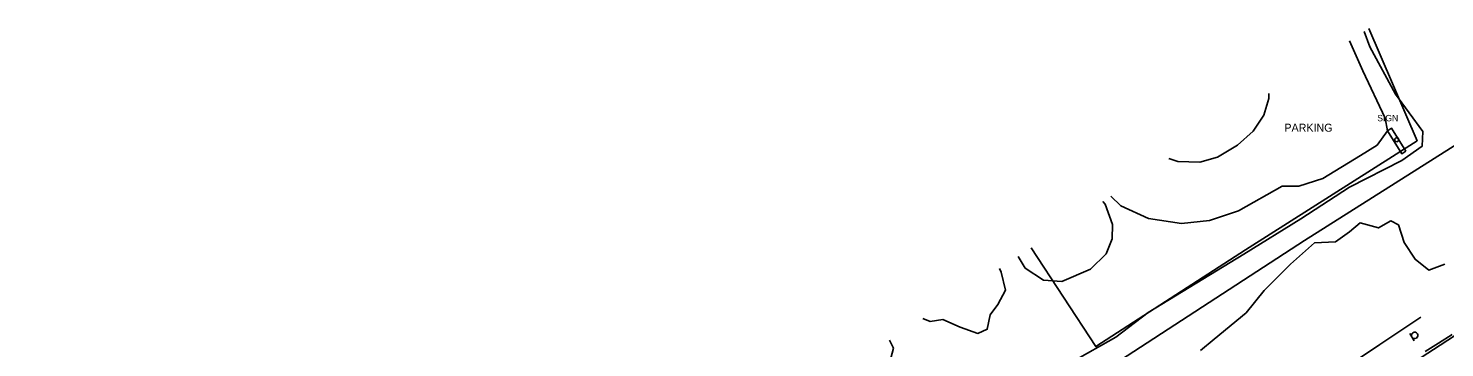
# Model space of a CAD drawing. Extents: x 1901471 to 1963503, y 756461 to 799997.
# Drawn here: x 1925326 to 1926211, y 771182 to 771381 of the extents above; entities that cross this region are included whole.
import ezdxf

# ---------------------------------------------------------------- set-up
doc = ezdxf.new("R2010")
doc.units = 0
for name, color, linetype in [('Default', 7, 'Continuous'), ('RD_DTM_BkLn1', 7, 'Continuous'), ('RD_EX_Bldg', 7, 'Continuous'), ('RD_EX_Fence_Other', 7, 'Continuous'), ('RD_EX_H2O', 7, 'Continuous'), ('RD_EX_Road', 7, 'Continuous'), ('RD_EX_VEG', 7, 'Continuous'), ('RD_HC_Cl', 7, 'Continuous')]:
    doc.layers.add(name, color=color, linetype=linetype)

# ---------------------------------------------------------------- blocks, each defined once
blk = doc.blocks.new('SIGN2')
at = {"layer": 'Default'}
blk.add_lwpolyline([(-0.127, 0.169), (-0.127, -0.169)], dxfattribs=at)
for start, end in [(0, 180), (180, 0)]:
    blk.add_arc((0, 0), 0.127, start, end, dxfattribs=at)
blk = doc.blocks.new('SIGNPOST')
at = {"layer": 'Default'}
for start, end in [(90, 270), (270, 90)]:
    blk.add_arc((0, 0), 0.127, start, end, dxfattribs=at)

msp = doc.modelspace()

# ---------------------------------------------------------------- linework, layer by layer
at = {"layer": 'RD_DTM_BkLn1'}
msp.add_lwpolyline([(1926198.95, 771179.34), (1926207.37, 771184.73), (1926215.79, 771190.11)], dxfattribs=at)
at = {"layer": 'RD_EX_Bldg'}
msp.add_lwpolyline([(1926187.01, 771304.6), (1926178.01, 771318.95), (1926175.39, 771317.31), (1926184.39, 771302.96)], close=True, dxfattribs=at)
at = {"layer": 'RD_EX_Fence_Other'}
for points in [[(1926163.72, 771381.32), (1926193.98, 771311.1), (1926086.73, 771242.96), (1925993.13, 771182.54), (1925952.82, 771244.12)], [(1924725.11, 770344.62), (1924816, 770402.13), (1924900.54, 770454.95), (1924993.09, 770513.14), (1925107.27, 770585.21), (1925268.74, 770688.78), (1925382.74, 770763.99), (1925615.52, 770919.42), (1925765.78, 771017.5), (1925863.19, 771079.41), (1926123.55, 771248.7), (1926275.46, 771344.86)]]:
    msp.add_lwpolyline(points, dxfattribs=at)
at = {"layer": 'RD_EX_H2O'}
msp.add_lwpolyline([(1926196.19, 771200.96), (1926170.77, 771183.76), (1926136.74, 771161.12), (1926093.39, 771133.28), (1926052.9, 771106.73), (1926012.31, 771080.61), (1925985.27, 771062.81), (1925948.72, 771039.45), (1925898.86, 771006.8), (1925869.95, 770986.99), (1925833.61, 770963.43), (1925804.69, 770945.11), (1925766.83, 770920.55), (1925730.02, 770896.81), (1925686.11, 770868.12), (1925659.85, 770851.09), (1925601.52, 770814.12), (1925539.18, 770774.17), (1925498.56, 770748.6), (1925442.63, 770712.13), (1925369.2, 770665.48), (1925307.82, 770625.41)], dxfattribs=at)
at = {"layer": 'RD_EX_Road'}
for points in [[(1926002.62, 771276.48), (1926008.73, 771270.4), (1926026.12, 771262.61), (1926046.79, 771259.31), (1926064.28, 771261.35), (1926082.42, 771267.33), (1926109.74, 771282.63), (1926120.09, 771282.78), (1926135.07, 771287.44), (1926158.53, 771301.98), (1926168.96, 771308.36), (1926175.36, 771317.21), (1926174.05, 771325.16), (1926160.1, 771354.73), (1926151.79, 771373.51)], [(1926038.9, 771300.06), (1926044.53, 771298.14), (1926058.13, 771297.78), (1926069.18, 771300.89), (1926081.8, 771308.36), (1926091.49, 771317.15), (1926098.12, 771327.09), (1926101.37, 771337.46), (1926101.37, 771340.65)], [(1926252.5, 771212.2), (1926204.25, 771180.69), (1926147.44, 771143.79), (1926098.22, 771112.12), (1926030.28, 771068.72), (1925980.08, 771036.14), (1925924, 771000.62), (1925871.81, 770966.59), (1925829.1, 770939.28), (1925793.49, 770916.15), (1925743.68, 770883.62), (1925699.62, 770855.35), (1925671.04, 770837.11), (1925611.18, 770798.01), (1925554.49, 770761.35), (1925506.28, 770730.46), (1925453.5, 770696.45), (1925407.34, 770666.61), (1925362.03, 770637.14), (1925321.27, 770610.91)]]:
    msp.add_lwpolyline(points, dxfattribs=at)
at = {"layer": 'RD_EX_VEG'}
for points in [[(1925864.3, 771186.6), (1925866.67, 771181.6), (1925862.82, 771166.82), (1925865.68, 771155.61), (1925875.14, 771143.1), (1925888.63, 771133.94), (1925907.69, 771128.8), (1925925.8, 771141.18), (1925957.64, 771159.88), (1925978.31, 771172.93), (1926005.71, 771188.36), (1926026, 771203.8), (1926085.58, 771240.14), (1926121.27, 771262.33), (1926151.79, 771282.13), (1926184.5, 771298.84), (1926197.09, 771307.67), (1926197.57, 771316.8), (1926180.39, 771340.22), (1926164.45, 771369.69), (1926160.79, 771379.4)], [(1925997.61, 771273.23), (1925998.96, 771271.49), (1926003.52, 771258.75), (1926003.47, 771249.73), (1925999.55, 771240.37), (1925989.93, 771230.81), (1925971.99, 771223.23), (1925960.46, 771223.96), (1925949.06, 771231.5), (1925944.75, 771238.88)], [(1926211.34, 771233.94), (1926201.23, 771230.18), (1926192.68, 771237.03), (1926185.79, 771247.47), (1926182.24, 771258.56), (1926177.59, 771261.06), (1926169.78, 771256.68), (1926158.34, 771259.74), (1926151.62, 771254.11), (1926142.95, 771248.04), (1926129.85, 771247.27), (1926114.94, 771233.92), (1926098.48, 771217.49), (1926087.14, 771203.66), (1926067.1, 771187.19), (1926058.65, 771180.15)], [(1925933.03, 771231.26), (1925934.04, 771229.02), (1925936.71, 771217.85), (1925931.92, 771208.76), (1925927.09, 771202.27), (1925925.37, 771193.33), (1925919.5, 771190.74), (1925908.33, 771194.63), (1925897.49, 771199.38), (1925889.7, 771198.09), (1925885.13, 771200.13)]]:
    msp.add_lwpolyline(points, dxfattribs=at)
at = {"layer": 'RD_HC_Cl'}
msp.add_arc((1860886.04, 870419.08), 118904.4, 302.8541607, 303.5418878, dxfattribs=at)

# ---------------------------------------------------------------- block references
at = {"layer": 'RD_EX_Bldg', "xscale": 9.84251968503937, "yscale": 9.84251968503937}
msp.add_blockref('SIGNPOST', (1926181.24, 771311.73), dxfattribs=at)
at = {"layer": 'RD_EX_Bldg', "xscale": 15.74803149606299, "yscale": 15.748031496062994, "rotation": 31.768104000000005}
msp.add_blockref('SIGN2', (1926192.44, 771189.48), dxfattribs=at)

# ---------------------------------------------------------------- texts
at = {"layer": 'RD_EX_Road'}
for s, height, p in [('SIGN', 4, (1926169.09, 771323.24)), ('PARKING', 5, (1926111.02, 771316.74))]:
    msp.add_text(s, height=height, dxfattribs=at).set_placement(p)

doc.saveas('drawing.dxf')
